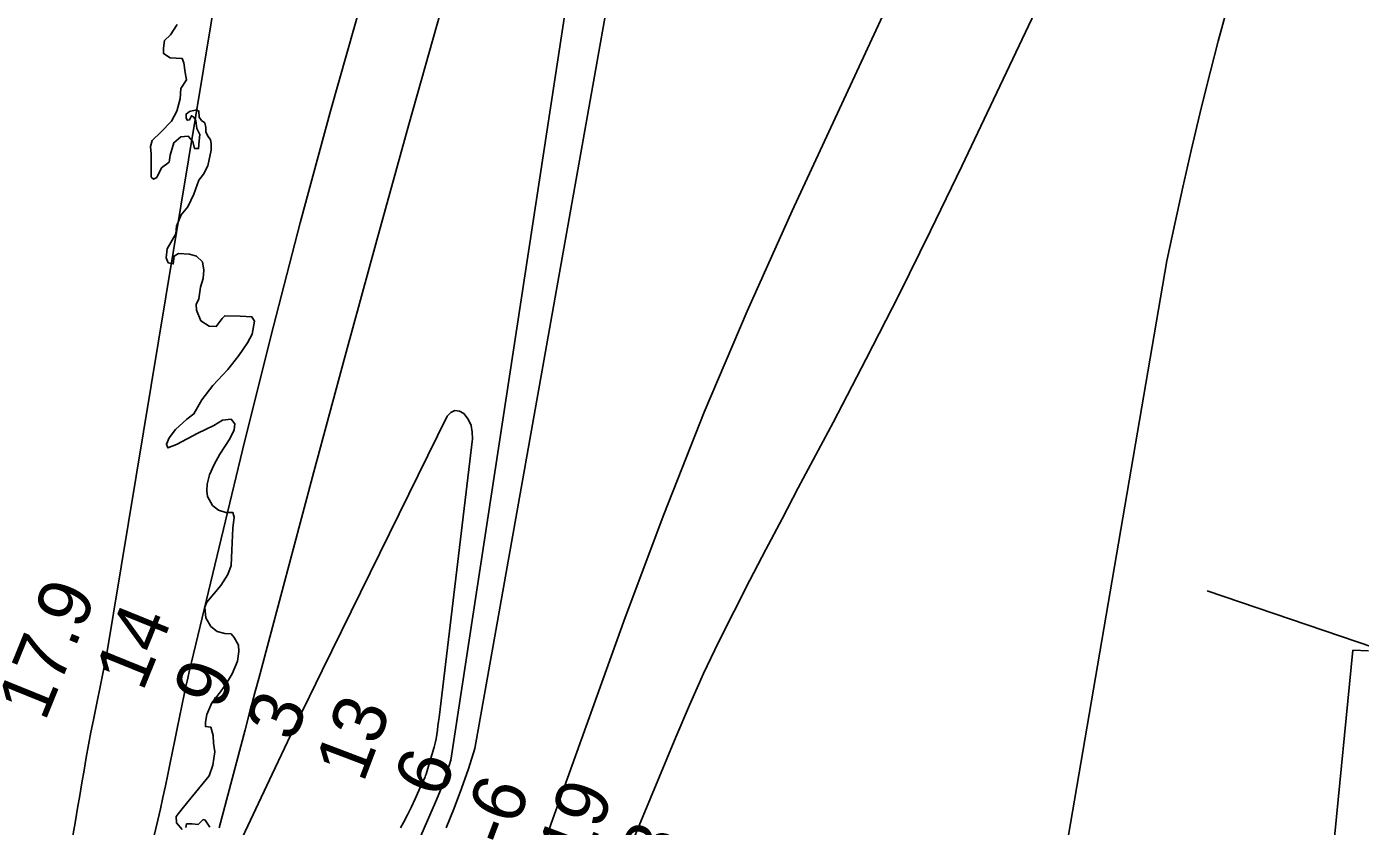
# Model space of a CAD drawing. Extents: x 3172297 to 3210190, y 958463 to 983887.
# Drawn here: x 3198976 to 3200657, y 971968 to 972977 of the extents above; entities that cross this region are included whole.
import ezdxf

# ---------------------------------------------------------------- set-up
doc = ezdxf.new("R2010")
doc.units = 0
for name, color, linetype in [('V-RIVR-EDGE', 7, 'Continuous'), ('V-RIVR-RANG', 7, 'Continuous'), ('V-RRAP-RVMT', 7, 'Continuous'), ('V-TOPO-DPTH', 7, 'Continuous'), ('V-TOPO-MAJR', 7, 'Continuous'), ('V-TOPO-MINR', 7, 'Continuous'), ('V-TOPO-WATR', 7, 'Continuous')]:
    doc.layers.add(name, color=color, linetype=linetype)

msp = doc.modelspace()

# ---------------------------------------------------------------- linework, layer by layer
at = {"layer": 'V-RIVR-EDGE'}
for points in [[(3199166.2, 972980), (3199157.6, 972966.7), (3199149.9, 972959.6), (3199148.8, 972949.9), (3199149, 972943.1), (3199157.3, 972937.7), (3199164.9, 972937.4), (3199172.3, 972937.1), (3199174.3, 972931.4), (3199176.3, 972919.4), (3199177.7, 972910), (3199170.8, 972899.2), (3199169.9, 972885.9), (3199165.6, 972870.3), (3199158.8, 972858), (3199145.4, 972844.2), (3199134.6, 972833.4), (3199132.5, 972826), (3199133.1, 972816.6), (3199133.3, 972787.3), (3199136.1, 972784.8), (3199140.4, 972786.7), (3199146.1, 972798.9), (3199156.1, 972806.3), (3199157.3, 972814.8), (3199161.8, 972830.7), (3199170.7, 972838.1), (3199180.1, 972838.9), (3199185.7, 972832.1), (3199188, 972823.3), (3199193.1, 972823.3), (3199193.7, 972833.2), (3199194.8, 972840.9), (3199190.9, 972848.6), (3199189.5, 972858.8), (3199186.9, 972863.1), (3199184.1, 972864.8), (3199181.8, 972859.7), (3199178.7, 972859.1), (3199177.3, 972862), (3199177.3, 972866.8), (3199181.8, 972870.2), (3199190.4, 972872.2), (3199193.5, 972870.5), (3199193.8, 972863.1), (3199196.6, 972858.8), (3199200.9, 972855.7), (3199202, 972850), (3199202, 972844.6), (3199204.2, 972840), (3199208.2, 972834.3), (3199208.7, 972829.8), (3199208.7, 972821.3), (3199204.7, 972801.4), (3199199.3, 972790.9), (3199193.3, 972783.5), (3199187, 972765.6), (3199179.6, 972750), (3199171, 972739.8), (3199165, 972725.3), (3199164.4, 972715.9), (3199153.3, 972696.9), (3199152.1, 972685.5), (3199154.6, 972679.2), (3199161.2, 972677.8), (3199162.1, 972687.7), (3199167.7, 972690.9), (3199181.7, 972690.3), (3199190.5, 972687.4)], [(3199190.5, 972687.4), (3199197.9, 972680.3), (3199199.5, 972670), (3199198.7, 972659.5), (3199195.5, 972648.7), (3199193.2, 972633.9), (3199189.8, 972626.6), (3199190.6, 972619.4), (3199196, 972606.1), (3199206.5, 972599.5), (3199215.3, 972598.9), (3199222.7, 972608.8), (3199226.1, 972612.5), (3199245.5, 972611.9), (3199260.2, 972611), (3199263.6, 972605.6), (3199260.7, 972589.4), (3199254.8, 972578.3), (3199243.9, 972562.4), (3199229.9, 972544.6), (3199211.1, 972524.4), (3199197.1, 972506.3), (3199187.2, 972488.7), (3199178.3, 972482.2), (3199163.8, 972468.8), (3199156.1, 972458.6), (3199152.4, 972450.4), (3199154.3, 972445.8), (3199165.2, 972450.1), (3199191.9, 972464.5), (3199212.1, 972474.1), (3199223, 972480.9), (3199234, 972482), (3199238.9, 972476.3), (3199237.7, 972468.4), (3199232.6, 972457), (3199220, 972438), (3199212.6, 972424.9), (3199206.6, 972411.6), (3199204, 972400.2), (3199203.4, 972391.7), (3199204.2, 972384.3), (3199210.5, 972373.2), (3199218.1, 972367.2), (3199227.5, 972364.3), (3199236, 972364.3), (3199237.7, 972358.6), (3199236, 972344.4), (3199235.1, 972316.8), (3199233.9, 972297.5), (3199229.9, 972286.1), (3199221, 972272), (3199203.6, 972251.2), (3199201, 972244.7), (3199202.2, 972231.3), (3199208.4, 972220.5), (3199216.6, 972214), (3199226, 972211.7), (3199233.9, 972211.4), (3199237.9, 972206.5), (3199243.3, 972197.1), (3199243.8, 972188.9), (3199242.1, 972176.9), (3199235.2, 972160.8), (3199229, 972150.2), (3199220.7, 972138), (3199209.6, 972124.1), (3199203.3, 972109.4), (3199201.8, 972099.7), (3199201.8, 972094.3), (3199208.3, 972093.4), (3199211.5, 972083.2), (3199211.7, 972073.2), (3199213.4, 972062.2), (3199210.8, 972045.4), (3199206.2, 972032.3), (3199198.8, 972022.7), (3199183.4, 972003.9), (3199172.3, 971990.6), (3199164.6, 971980.7), (3199165.1, 971972.7), (3199172.5, 971964.5)], [(3199177, 971967), (3199177.9, 971971.5), (3199185, 971971.5), (3199192.7, 971970.9), (3199198.7, 971976.9), (3199201.5, 971976.3), (3199207.2, 971967.2)]]:
    msp.add_lwpolyline(points, dxfattribs=at)
at = {"layer": 'V-RIVR-RANG'}
msp.add_line((3201259.7, 971994.8), (3200464.4, 972265.4), dxfattribs=at)
at = {"layer": 'V-RRAP-RVMT'}
for p, q in [((3200623.1, 971937.7), (3200648, 972190.6)), ((3200648, 972190.6), (3200667.8, 972190))]:
    msp.add_line(p, q, dxfattribs=at)
at = {"layer": 'V-TOPO-DPTH'}
for points in [[(3199293.5, 973493.1), (3199076.4, 972181.5), (3199073.5, 972167.4), (3199060.4, 972102.9), (3199057.3, 972087), (3199054.3, 972071.2), (3199051.4, 972055.2), (3199048.7, 972039.3), (3199046, 972023.3), (3199043.3, 972007.4), (3199040.6, 971991.4), (3199037.8, 971975.5), (3199011.6, 971826.2)], [(3199293.5, 973493.1), (3199076.4, 972181.5), (3199073.5, 972167.4), (3199060.4, 972102.9), (3199057.3, 972087), (3199054.3, 972071.2), (3199051.4, 972055.2), (3199048.7, 972039.3), (3199046, 972023.3), (3199043.3, 972007.4), (3199040.6, 971991.4), (3199037.8, 971975.5), (3199011.6, 971826.2)], [(3199504.9, 971966.6), (3199515.1, 971991.2), (3199524.6, 972016), (3199533.3, 972041.1), (3199541.3, 972066.4), (3199764.9, 973323.6)], [(3199504.9, 971966.6), (3199515.1, 971991.2), (3199524.6, 972016), (3199533.3, 972041.1), (3199541.3, 972066.4), (3199764.9, 973323.6)], [(3199741.9, 971954.3), (3199794.4, 972081), (3199811.6, 972121.2), (3199829.5, 972161.2), (3199848.4, 972200.7), (3199867.9, 972239.9), (3199888, 972278.8), (3199908.1, 972317.7), (3199928.5, 972356.4), (3199948.9, 972395.2), (3199992.7, 972477.7), (3200034.5, 972557.9), (3200075.7, 972638.5), (3200115.7, 972719.7), (3200155, 972801.2), (3200311.2, 973130.6)], [(3199741.9, 971954.3), (3199794.4, 972081), (3199811.6, 972121.2), (3199829.5, 972161.2), (3199848.4, 972200.7), (3199867.9, 972239.9), (3199888, 972278.8), (3199908.1, 972317.7), (3199928.5, 972356.4), (3199948.9, 972395.2), (3199992.7, 972477.7), (3200034.5, 972557.9), (3200075.7, 972638.5), (3200115.7, 972719.7), (3200155, 972801.2), (3200311.2, 973130.6)], [(3200079.7, 973044), (3199941.2, 972744.8), (3199884.6, 972618.2), (3199830.3, 972490.7), (3199779.4, 972361.8), (3199730.8, 972231.9), (3199646.1, 971996.5), (3199641.6, 971983.6), (3199637.1, 971970.7), (3199632.8, 971957.7)], [(3200079.7, 973044), (3199941.2, 972744.8), (3199884.6, 972618.2), (3199830.3, 972490.7), (3199779.4, 972361.8), (3199730.8, 972231.9), (3199646.1, 971996.5), (3199641.6, 971983.6), (3199637.1, 971970.7), (3199632.8, 971957.7)], [(3199499.3, 972999.6), (3199458.2, 972853.8), (3199417.5, 972707.8), (3199377.7, 972561.7), (3199338.3, 972415.4), (3199268.8, 972154.9), (3199264.5, 972138.7), (3199260.2, 972122.6), (3199255.9, 972106.4), (3199251.7, 972090.2), (3199218.9, 971966.4)], [(3199218.9, 971966.4), (3199251.7, 972090.2), (3199255.9, 972106.4), (3199260.2, 972122.6), (3199264.5, 972138.7), (3199268.8, 972154.9), (3199338.3, 972415.4), (3199377.7, 972561.7), (3199417.5, 972707.8), (3199458.2, 972853.8), (3199499.3, 972999.6)], [(3199217.4, 971888.6), (3199285.9, 972034.2), (3199301.4, 972066.9), (3199317, 972099.7), (3199332.8, 972132.3), (3199348.7, 972164.9), (3199506.5, 972485.8), (3199511.1, 972490.4), (3199516.1, 972492.9), (3199521.7, 972492), (3199527.5, 972489), (3199532.7, 972481.8), (3199536.4, 972474.2), (3199538, 972465.8), (3199538.1, 972457), (3199496.2, 972105.9), (3199495.6, 972100.5), (3199494.8, 972095.1), (3199494.1, 972089.6), (3199493.2, 972084.2), (3199492.3, 972078.8), (3199491.2, 972073.4), (3199489.9, 972068.1), (3199488.4, 972062.8), (3199480.8, 972037.2), (3199479.7, 972034.1), (3199479.1, 972032.6), (3199478.5, 972031), (3199470.8, 972013.5), (3199466.2, 972003.3), (3199461.4, 971993.1), (3199456.4, 971983.1), (3199451.2, 971973.2), (3199447.7, 971966.6)], [(3199447.7, 971966.6), (3199451.2, 971973.2), (3199456.4, 971983.1), (3199461.4, 971993.1), (3199466.2, 972003.3), (3199470.8, 972013.5), (3199478.5, 972031), (3199479.1, 972032.6), (3199479.7, 972034.1), (3199480.8, 972037.2), (3199488.4, 972062.8), (3199489.9, 972068.1), (3199491.2, 972073.4), (3199492.3, 972078.8), (3199493.2, 972084.2), (3199494.1, 972089.6), (3199494.8, 972095.1), (3199495.6, 972100.5), (3199496.2, 972105.9), (3199538.1, 972457), (3199538, 972465.8), (3199536.4, 972474.2), (3199532.7, 972481.8), (3199527.5, 972489), (3199521.7, 972492), (3199516.1, 972492.9), (3199511.1, 972490.4), (3199506.5, 972485.8), (3199348.7, 972164.9), (3199332.8, 972132.3), (3199317, 972099.7), (3199301.4, 972066.9), (3199285.9, 972034.2), (3199217.4, 971888.6)]]:
    msp.add_lwpolyline(points, dxfattribs=at)
at = {"layer": 'V-TOPO-MAJR'}
msp.add_lwpolyline([(3200675.3, 973592.9), (3200638.9, 973478.3), (3200587.9, 973318.6), (3200576.8, 973283.9), (3200565.6, 973249.2), (3200554.5, 973214.5), (3200543.2, 973179.8), (3200525.1, 973123.9), (3200523, 973117.2), (3200520.9, 973110.4), (3200518.8, 973103.6), (3200516.9, 973096.8), (3200499.1, 973034.8), (3200488.5, 972996.9), (3200478.2, 972959), (3200468.4, 972920.9), (3200458.9, 972882.7), (3200455.1, 972867), (3200444.2, 972820.8), (3200433.5, 972774.6), (3200423.4, 972728.3), (3200413.6, 972681.9), (3200249.4, 971723.9)], dxfattribs=at)
at = {"layer": 'V-TOPO-MINR'}
for points in [[(3199706.8, 973334.8), (3199511, 972051.8), (3199506.8, 972038.4), (3199502.2, 972025), (3199497.1, 972011.9), (3199491.7, 971998.9), (3199425.9, 971848.4)], [(3199764.9, 973323.6), (3199541.3, 972066.4), (3199533.3, 972041.1), (3199524.6, 972016), (3199515.1, 971991.2), (3199504.9, 971966.6)], [(3200311.2, 973130.6), (3200155, 972801.2), (3200115.7, 972719.7), (3200075.7, 972638.5), (3200034.5, 972557.9), (3199992.7, 972477.7), (3199948.9, 972395.2), (3199928.5, 972356.4), (3199908.1, 972317.7), (3199888, 972278.8), (3199867.9, 972239.9), (3199848.4, 972200.7), (3199829.5, 972161.2), (3199811.6, 972121.2), (3199794.4, 972081), (3199741.9, 971954.3)], [(3200079.7, 973044), (3199941.2, 972744.8), (3199884.6, 972618.2), (3199830.3, 972490.7), (3199779.4, 972361.8), (3199730.8, 972231.9), (3199646.1, 971996.5), (3199641.6, 971983.6), (3199637.1, 971970.7), (3199632.8, 971957.7)], [(3199400.1, 973014.6), (3199359.9, 972872.2), (3199321, 972729.6), (3199284.1, 972586.4), (3199248.5, 972442.8), (3199184.1, 972175.5), (3199181.7, 972165.3), (3199179.4, 972155.2), (3199177.1, 972145), (3199175, 972134.8), (3199166, 972091.7), (3199163, 972077.3), (3199160.1, 972062.8), (3199157.1, 972048.4), (3199154.2, 972033.9), (3199151.2, 972019.5), (3199148.1, 972005), (3199144.9, 971990.6), (3199141.6, 971976.3), (3199096.4, 971786.4)], [(3199499.3, 972999.6), (3199458.2, 972853.8), (3199417.5, 972707.8), (3199377.7, 972561.7), (3199338.3, 972415.4), (3199268.8, 972154.9), (3199264.5, 972138.7), (3199260.2, 972122.6), (3199255.9, 972106.4), (3199251.7, 972090.2), (3199218.9, 971966.4)], [(3199217.4, 971888.6), (3199285.9, 972034.2), (3199301.4, 972066.9), (3199317, 972099.7), (3199332.8, 972132.3), (3199348.7, 972164.9), (3199506.5, 972485.8), (3199511.1, 972490.4), (3199516.1, 972492.9), (3199521.7, 972492), (3199527.5, 972489), (3199532.7, 972481.8), (3199536.4, 972474.2), (3199538, 972465.8), (3199538.1, 972457), (3199496.2, 972105.9), (3199495.6, 972100.5), (3199494.8, 972095.1), (3199494.1, 972089.6), (3199493.2, 972084.2), (3199492.3, 972078.8), (3199491.2, 972073.4), (3199489.9, 972068.1), (3199488.4, 972062.8), (3199480.8, 972037.2), (3199479.7, 972034.1), (3199479.1, 972032.6), (3199478.5, 972031), (3199470.8, 972013.5), (3199466.2, 972003.3), (3199461.4, 971993.1), (3199456.4, 971983.1), (3199451.2, 971973.2), (3199447.7, 971966.6)]]:
    msp.add_lwpolyline(points, dxfattribs=at)
at = {"layer": 'V-TOPO-WATR'}
msp.add_lwpolyline([(3199293.5, 973493.1), (3199076.4, 972181.5), (3199073.5, 972167.4), (3199060.4, 972102.9), (3199057.3, 972087), (3199054.3, 972071.2), (3199051.4, 972055.2), (3199048.7, 972039.3), (3199046, 972023.3), (3199043.3, 972007.4), (3199040.6, 971991.4), (3199037.8, 971975.5), (3199011.6, 971826.2)], dxfattribs=at)

# ---------------------------------------------------------------- texts
at = {"layer": 'V-RIVR-RANG'}
for s, rotation, p in [('17.9', 67.9083, (3198999.3, 972099.4)), ('14', 67.9083, (3199122.5, 972137)), ('9', 67.9083, (3199221, 972113.8)), ('3', 67.9083, (3199312.5, 972073.3)), ('13', 69.2136, (3199400.6, 972022.1)), ('6', 69.2136, (3199499.9, 972002)), ('-6', 69.2136, (3199583.3, 971939.9)), ('-19', 69.2136, (3199670.8, 971888.5)), ('-28', 69.2136, (3199757.2, 971834.6))]:
    msp.add_text(s, height=67, rotation=rotation, dxfattribs=at).set_placement(p)

doc.saveas('drawing.dxf')
